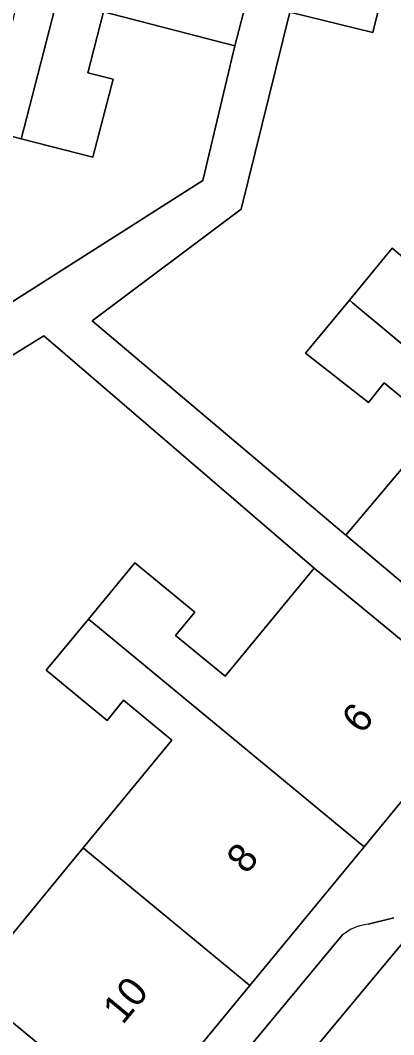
# Model space of a CAD drawing. Extents: x 158352 to 159489, y 383828 to 384603.
# Drawn here: x 159251.68 to 159264.65, y 384364.13 to 384399.28 of the extents above; entities that cross this region are included whole.
import ezdxf

# ---------------------------------------------------------------- set-up
doc = ezdxf.new("R2010")
doc.units = 0
for name, color, linetype in [('IMGEO_Erf', 7, 'Continuous'), ('IMGEO_Pand', 7, 'Continuous'), ('IMGEO_Pand_nummerreeks', 7, 'Continuous'), ('IMGEO_Parkeervlak_open', 7, 'Continuous'), ('IMGEO_Rijbaan_lokaal_open', 7, 'Continuous'), ('IMGEO_Voetpad_open', 7, 'Continuous')]:
    doc.layers.add(name, color=color, linetype=linetype)

msp = doc.modelspace()

# ---------------------------------------------------------------- linework, layer by layer
at = {"layer": 'IMGEO_Erf'}
for points in [[(159265.353, 384404.639), (159263.917, 384398.855), (159261.036, 384399.57), (159259.354, 384392.738), (159254.182, 384388.868), (159262.98, 384381.439), (159266.15, 384385.193), (159264.318, 384386.719), (159263.77, 384386.038), (159261.588, 384387.753), (159263.106, 384389.585), (159264.598, 384391.386), (159266.741, 384389.581)], [(159246.705, 384386.545), (159258.017, 384393.726), (159259.137, 384398.395), (159254.577, 384399.572), (159254.035, 384397.468), (159254.905, 384397.243), (159254.207, 384394.535), (159251.721, 384395.176), (159249.577, 384395.729)], [(159250.847, 384366.941), (159253.868, 384370.606), (159256.946, 384374.339), (159255.272, 384375.719), (159254.698, 384375.023), (159252.587, 384376.762), (159254.049, 384378.535), (159255.659, 384380.488), (159257.738, 384378.773), (159257.074, 384377.969), (159258.795, 384376.55), (159261.888, 384380.301), (159252.506, 384388.346), (159247.387, 384385.191)]]:
    msp.add_lwpolyline(points, dxfattribs=at)
at = {"layer": 'IMGEO_Pand'}
for points in [[(159248.797, 384408.885), (159246.994, 384401.897), (159246.904, 384401.548), (159251.686, 384400.314), (159251.134, 384398.173), (159250.265, 384398.397), (159249.577, 384395.729), (159251.721, 384395.176), (159251.81, 384395.521), (159254.855, 384407.323)], [(159254.855, 384407.323), (159251.81, 384395.521), (159251.721, 384395.176), (159254.207, 384394.535), (159254.905, 384397.243), (159254.035, 384397.468), (159254.577, 384399.572), (159259.137, 384398.395), (159259.78, 384400.889), (159261.029, 384405.73)], [(159262.471, 384405.354), (159261.036, 384399.57), (159263.917, 384398.855), (159265.353, 384404.639)], [(159276.52, 384386.222), (159269.832, 384390.523), (159269.498, 384389.277), (159268.034, 384387.445), (159266.282, 384388.951), (159266.741, 384389.581), (159264.598, 384391.386), (159263.106, 384389.585), (159263.215, 384389.494), (159272.702, 384381.618)], [(159272.702, 384381.618), (159263.215, 384389.494), (159263.106, 384389.585), (159261.588, 384387.753), (159263.77, 384386.038), (159264.318, 384386.719), (159266.15, 384385.193), (159262.98, 384381.439), (159264.8, 384379.919), (159268.636, 384376.713)], [(159254.049, 384378.535), (159254.366, 384378.273), (159263.615, 384370.646), (159267.655, 384375.547), (159263.797, 384378.728), (159261.888, 384380.301), (159258.795, 384376.55), (159257.074, 384377.969), (159257.738, 384378.773), (159255.659, 384380.488)], [(159254.049, 384378.535), (159252.587, 384376.762), (159254.698, 384375.023), (159255.272, 384375.719), (159256.946, 384374.339), (159253.868, 384370.606), (159253.965, 384370.526), (159259.65, 384365.838), (159263.615, 384370.646), (159254.366, 384378.273)], [(159246.104, 384368.932), (159246.192, 384368.86), (159255.686, 384361.03), (159259.65, 384365.838), (159253.965, 384370.526), (159253.868, 384370.606), (159250.847, 384366.941), (159249.137, 384368.351), (159249.782, 384369.133), (159247.691, 384370.857)], [(159246.192, 384368.86), (159246.104, 384368.932), (159244.777, 384367.322), (159244.603, 384367.111), (159246.529, 384365.523), (159247.152, 384366.279), (159249.056, 384364.709), (159245.986, 384360.985), (159245.978, 384360.976), (159245.894, 384360.873), (159247.789, 384359.31), (159251.647, 384356.13), (159255.686, 384361.03)]]:
    msp.add_lwpolyline(points, close=True, dxfattribs=at)
at = {"layer": 'IMGEO_Parkeervlak_open'}
for points in [[(159252.698, 384352.611), (159261.608, 384363.296), (159277.01, 384381.759)], [(159264.647, 384368.176), (159263.759, 384367.958)], [(159262.858, 384367.576), (159252.981, 384355.68), (159252.779, 384354.917), (159252.908, 384353.775)]]:
    msp.add_lwpolyline(points, dxfattribs=at)
msp.add_arc((159263.898, 384366.376), 1.588, 95.0276, 130.9237, dxfattribs=at)
at = {"layer": 'IMGEO_Rijbaan_lokaal_open'}
msp.add_lwpolyline([(159282.482, 384383.073), (159282.505, 384383.1), (159281.081, 384384.274), (159279.903, 384385.245), (159277.01, 384381.759), (159261.608, 384363.296), (159252.698, 384352.611), (159255.367, 384350.415), (159268.208, 384366.077)], close=True, dxfattribs=at)
at = {"layer": 'IMGEO_Voetpad_open'}
for points in [[(159281.254, 384403.946), (159280.258, 384400.781), (159278.666, 384394.58), (159276.871, 384387.588), (159276.52, 384386.222), (159272.702, 384381.618), (159268.636, 384376.713), (159267.655, 384375.547), (159263.615, 384370.646), (159259.65, 384365.838), (159255.686, 384361.03), (159251.647, 384356.13), (159250.681, 384354.921), (159246.628, 384350.014), (159242.653, 384345.2), (159238.677, 384340.386), (159234.627, 384335.481), (159233.653, 384334.301), (159224.596, 384323.333), (159219.858, 384317.639), (159217.307, 384314.529), (159215.456, 384311.235)], [(159259.78, 384400.889), (159259.137, 384398.395), (159258.017, 384393.726), (159246.705, 384386.545), (159245.146, 384385.418), (159242.771, 384386.113), (159241.817, 384382.855), (159235.829, 384384.25), (159232.508, 384385.023), (159223.383, 384387.633), (159223.484, 384387.988), (159220.542, 384388.685), (159218.462, 384389.295), (159218.285, 384388.612), (159212.674, 384390.157), (159205.77, 384391.651)], [(159203.885, 384390.122), (159239.289, 384381.706), (159241.03, 384381.292), (159242.257, 384380.271), (159247.387, 384385.191), (159252.506, 384388.346), (159261.888, 384380.301), (159263.797, 384378.728), (159267.655, 384375.547), (159268.636, 384376.713), (159264.8, 384379.919), (159262.98, 384381.439), (159254.182, 384388.868), (159259.354, 384392.738), (159261.036, 384399.57)], [(159263.759, 384367.958), (159264.647, 384368.176)], [(159252.779, 384354.917), (159252.981, 384355.68), (159262.858, 384367.576)]]:
    msp.add_lwpolyline(points, dxfattribs=at)
msp.add_arc((159263.898, 384366.376), 1.588, 95.0276, 130.9237, dxfattribs=at)

# ---------------------------------------------------------------- texts
at = {"layer": 'IMGEO_Pand_nummerreeks'}
for s, p in [('6', (159263.534, 384374.511)), ('8', (159259.535, 384369.659)), ('10', (159255.239, 384364.449))]:
    msp.add_text(s, height=1, rotation=50.4967, dxfattribs=at).set_placement(p)

doc.saveas('drawing.dxf')
